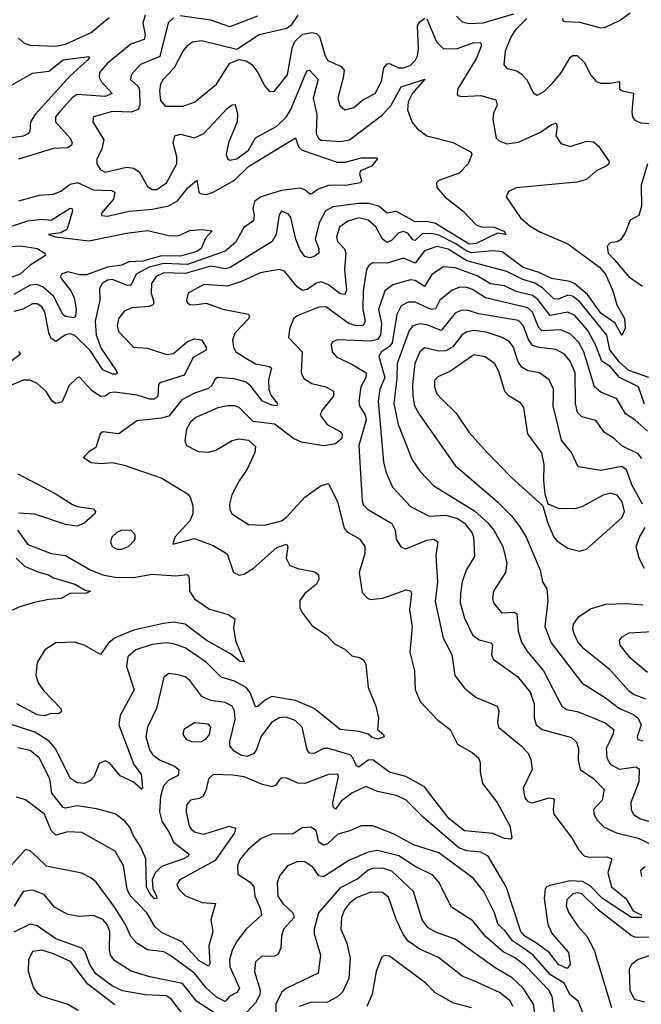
# Model space of a CAD drawing. Extents: x 1678431 to 1860718, y 384618 to 522882.
# Tile 282 of 473: x 1742030 to 1744678, y 499665 to 503860. Entities that reach past the tile are written whole.
import ezdxf

# ---------------------------------------------------------------- set-up
doc = ezdxf.new("R2010")
doc.units = 0

msp = doc.modelspace()

# ---------------------------------------------------------------- linework, layer by layer
at = {"layer": '0CON10XD'}
for points in [[(1742685, 503867.7), (1742663.2, 503846.8), (1742626.6, 503703.4), (1742545, 503669.2), (1742504.6, 503625), (1742502.5, 503605), (1742534.5, 503574.5), (1742540.3, 503560.3), (1742542.5, 503495), (1742535, 503477.3), (1742505, 503466), (1742425, 503468.2), (1742344.4, 503445), (1742342.2, 503425), (1742388.1, 503348.1), (1742380.3, 503309.7), (1742358.5, 503265), (1742359.6, 503245), (1742375, 503220), (1742395, 503210.2), (1742485, 503231.7), (1742516.7, 503226.7), (1742540, 503210), (1742575, 503148.2), (1742595, 503135.9), (1742615, 503135.8), (1742655.4, 503165), (1742699.1, 503245), (1742700, 503275), (1742684.7, 503335.3), (1742690.9, 503365), (1742715, 503371.2), (1742775, 503356.5), (1742814.8, 503375.2), (1742915, 503482.5), (1742935, 503496.5), (1742947.9, 503497.9), (1742957.7, 503457.7), (1742957.2, 503425), (1742919.6, 503335), (1742909.2, 503285), (1742915, 503267.5), (1742925, 503260.4), (1742955, 503267.1), (1743005, 503304.3), (1743034.5, 503355.5), (1743125, 503405.9), (1743165, 503444.1), (1743185, 503477.3), (1743248.7, 503631.3), (1743255, 503641.8), (1743265, 503643.8), (1743301.8, 503605), (1743281, 503525), (1743295.6, 503455), (1743292.9, 503375), (1743302.4, 503355), (1743315, 503345.6), (1743398.9, 503341.1), (1743435, 503347.7), (1743575, 503453.5), (1743612.7, 503495), (1743655, 503573.8), (1743755.5, 503605.5), (1743703.6, 503546.4), (1743685, 503509.2), (1743682.1, 503475), (1743702.1, 503422.1), (1743725.4, 503395), (1743764.6, 503365), (1743876.6, 503336.6), (1743953.3, 503295), (1743956.2, 503285), (1743940, 503245), (1743902, 503205), (1743815.3, 503174.7), (1743806.2, 503163.8), (1743807.7, 503145), (1743842.9, 503102.9), (1743917.5, 503045), (1743975.2, 502985.2), (1743996.4, 502976.4), (1744050.8, 502975), (1744095, 502956.7), (1744101.2, 502945), (1744065, 502950), (1743975, 502906.3), (1743945, 502903.4), (1743801.4, 502991.4), (1743765, 502999.5), (1743715, 502998.5), (1743635, 503042), (1743595, 503034.7), (1743559.6, 503065), (1743516.1, 503076.1), (1743473, 503077), (1743365, 503061.9), (1743333.5, 503045), (1743305.5, 502994.5), (1743289.4, 502925), (1743305.2, 502885), (1743304.6, 502865.4), (1743285, 502850.5), (1743265, 502844.5), (1743245, 502851.1), (1743225, 502878.2), (1743206.7, 502925), (1743185, 503017.5), (1743175, 503030.6), (1743145, 503043.8), (1743135, 503027.5), (1743122.5, 502945), (1743106, 502915), (1742926.2, 502803.8), (1742905, 502798.7), (1742845, 502809.9), (1742735, 502778.4), (1742645, 502780.7), (1742611.4, 502765), (1742592.4, 502735), (1742590.4, 502695), (1742602, 502658), (1742599.2, 502645), (1742582.1, 502637.9), (1742508.5, 502631.5), (1742475, 502617.3), (1742451.1, 502585), (1742446, 502555), (1742451.2, 502531.2), (1742514.7, 502464.7), (1742575, 502460), (1742655, 502433.8), (1742685, 502437.4), (1742745, 502488.4), (1742775, 502500), (1742805.3, 502495.3), (1742824.4, 502465), (1742825, 502451.2), (1742769.9, 502420.1), (1742731.5, 502345), (1742627.5, 502312.5), (1742622.2, 502305), (1742618.8, 502255), (1742605, 502243), (1742585, 502242.9), (1742530.1, 502260.1), (1742435, 502272.5), (1742415, 502269.4), (1742394.7, 502255.3), (1742375, 502254.8), (1742338.8, 502278.8), (1742285, 502336), (1742275, 502334.2), (1742240, 502300), (1742225.3, 502264.7), (1742209.6, 502230.4), (1742185, 502224.4), (1742168.9, 502235), (1742143.2, 502275), (1742105, 502309.7), (1742075, 502324.1), (1742045, 502323.6), (1741995, 502302.4)], [(1742565, 503878.8), (1742554.4, 503844.4), (1742564.7, 503795), (1742560.4, 503775), (1742504.2, 503755.8), (1742405, 503673.9), (1742370, 503635), (1742369.3, 503615), (1742378.4, 503595), (1742424.4, 503545), (1742395, 503532.6), (1742275, 503541.1), (1742255, 503528.2), (1742205, 503472.5), (1742183.4, 503445), (1742182.7, 503425), (1742245.3, 503355), (1742253.8, 503335), (1742250.5, 503325), (1742235, 503314.2), (1742175, 503310.5), (1742024.8, 503265.2)], [(1742025, 503780.4), (1742049.7, 503759.7), (1742075, 503750.9), (1742185, 503746.2), (1742225, 503755.6), (1742335, 503805.2), (1742411.5, 503868.5)], [(1743765, 503862.5), (1743805.5, 503765.5), (1743835, 503734.7), (1743895, 503736.2), (1743965, 503762.9), (1743995, 503761.4), (1743996.1, 503746.1), (1743976.2, 503695), (1743896.2, 503565), (1743893.6, 503543.6), (1743896.7, 503536.7), (1743912.5, 503532.5), (1743995, 503536.5), (1744058.1, 503518.1), (1744063.5, 503495), (1744048.3, 503461.8), (1744045.3, 503435), (1744059.3, 503355), (1744072.8, 503342.8), (1744105, 503330.5), (1744155, 503337.7), (1744249, 503381), (1744295, 503412.9), (1744315, 503418), (1744320, 503405), (1744314.4, 503365), (1744335, 503331.8), (1744375, 503318.7), (1744445, 503342.7), (1744475, 503339.4), (1744495, 503320.8), (1744541.2, 503255), (1744540, 503245), (1744528, 503235), (1744486, 503215), (1744445, 503179.2), (1744403, 503167), (1744145, 503143.7), (1744112.9, 503127.1), (1744102.9, 503105), (1744163.9, 503015), (1744205, 502980), (1744245.2, 502955.2), (1744365, 502904.7), (1744500, 502805), (1744526.2, 502775), (1744556.1, 502705), (1744574.4, 502644.4), (1744607, 502587), (1744608.6, 502545), (1744595, 502514.2), (1744567.2, 502567.2), (1744505, 502608.8), (1744448.3, 502688.3), (1744395, 502734.5), (1744375, 502744.1), (1744295, 502756.5), (1744242.5, 502782.5), (1744175, 502803.8), (1744085, 502870.4), (1744045.5, 502875.5), (1743955, 502866.8), (1743935, 502872.8), (1743885, 502906.5), (1743815, 502941.7), (1743785, 502948), (1743745, 502946.8), (1743715, 502919.2), (1743705, 502922), (1743685, 502948.6), (1743665, 502957.7), (1743645, 502950.9), (1743615, 502920), (1743595, 502910), (1743575.7, 502925), (1743546.6, 502976.6), (1743515, 503005.2), (1743475, 503014.8), (1743428.1, 503001.9), (1743393.1, 502975), (1743380, 502935), (1743384.7, 502915), (1743413.5, 502883.5), (1743420, 502865), (1743413.3, 502795), (1743422.1, 502707.9), (1743415, 502688.5), (1743395, 502692.3), (1743345, 502729.8), (1743315, 502742.4), (1743295, 502737.3), (1743255, 502710.2), (1743235, 502706.2), (1743212, 502722), (1743157.6, 502787.6), (1743135, 502794.7), (1743055, 502780.5), (1742975, 502744.2), (1742915, 502724.7), (1742815, 502732.1), (1742747.5, 502695), (1742741.2, 502665), (1742744.2, 502654.2), (1742755, 502646.7), (1742775, 502644.3), (1742825, 502652.5), (1742895, 502626.7), (1743004.5, 502604.5), (1743009.4, 502595), (1743005.6, 502585), (1742947.7, 502525), (1742936.6, 502495), (1742940.6, 502465), (1742950.4, 502445), (1742996.4, 502416.4), (1743035, 502393), (1743095, 502381.8), (1743103.3, 502375), (1743090, 502325), (1743091.1, 502285), (1743100.5, 502260.5), (1743128.1, 502225), (1743125.5, 502214.5), (1743105, 502216.9), (1743064.5, 502234.5), (1743016.7, 502296.7), (1742995, 502315.6), (1742945, 502329.7), (1742874.8, 502335.2), (1742862.6, 502327.4), (1742849.1, 502300.9), (1742835, 502287.9), (1742775, 502268.8), (1742720.4, 502239.6), (1742665, 502170.7), (1742635, 502162.2), (1742528.9, 502151.1), (1742452.5, 502095), (1742385, 502103.8), (1742373.8, 502095), (1742355, 502036.7), (1742325, 502018.8), (1742302.5, 501995), (1742335, 501973.8), (1742375, 501969.2), (1742425, 501973.8), (1742475, 501962.1), (1742636.3, 501906.3), (1742745, 501840), (1742755.8, 501825.8), (1742767.8, 501787.8), (1742767.8, 501755), (1742755.4, 501724.6), (1742691.2, 501655), (1742682.5, 501625), (1742775, 501648.9), (1742855, 501619.2), (1742913.7, 501583.7), (1742941.2, 501505), (1742965, 501492.5), (1742985, 501497.1), (1743025, 501521.1), (1743125, 501611.2), (1743166.7, 501625), (1743171.9, 501615), (1743166, 501565), (1743181.1, 501535), (1743215, 501521.3), (1743288, 501508), (1743302.5, 501495), (1743304, 501475), (1743294.2, 501455), (1743245.3, 501414.7), (1743223.1, 501385), (1743222.9, 501355), (1743231.9, 501335), (1743275, 501279.4), (1743337.1, 501237.1), (1743370.9, 501200.9), (1743415, 501178), (1743445, 501150), (1743477.5, 501142.5)], [(1743215, 503879.2), (1743184.8, 503835.2), (1743167.9, 503822.1), (1743050, 503795), (1742955, 503733.1), (1742805, 503769.2), (1742766.7, 503763.2), (1742742.8, 503747.2), (1742725, 503725.5), (1742688.6, 503655), (1742641.5, 503605), (1742630.6, 503585), (1742625.2, 503555), (1742630.7, 503515), (1742650.5, 503490.5), (1742725, 503491.3), (1742775, 503507.7), (1742868.5, 503585), (1742925.4, 503674.6), (1742965, 503690.5), (1742995, 503684.6), (1743018.5, 503668.5), (1743044.1, 503635), (1743075, 503576.7), (1743095, 503554.3), (1743115, 503555.6), (1743171.2, 503625), (1743191.4, 503738.6), (1743203, 503767), (1743235, 503797.7), (1743275, 503805.5), (1743295, 503800.5), (1743307.4, 503787.4), (1743331.7, 503705), (1743343.5, 503685), (1743400.1, 503660.1), (1743411.9, 503645), (1743408.6, 503611.4), (1743385.3, 503525.3), (1743393.4, 503493.4), (1743415, 503475.6), (1743454.2, 503485), (1743492.1, 503517.9), (1743543.9, 503545), (1743571.9, 503598.1), (1743581.9, 503655), (1743595, 503670.8), (1743605, 503672.5), (1743644.2, 503655), (1743665, 503653.9), (1743693.8, 503665), (1743714.8, 503685), (1743724.8, 503705), (1743729.4, 503735), (1743725, 503833.8), (1743735, 503850.6), (1743756.1, 503866.1)], [(1743043.1, 503875), (1742925, 503828.8), (1742845, 503858), (1742714.2, 503875.8)], [(1743891.5, 503875), (1743915, 503850), (1743942.9, 503842.9), (1744005, 503846.8), (1744135, 503884.8)], [(1744190, 503865), (1744141.4, 503815), (1744121.6, 503785), (1744098.4, 503725), (1744092.8, 503667.2), (1744105, 503651.1), (1744145, 503642.7), (1744165, 503630), (1744191.2, 503601.2), (1744218.1, 503548.1), (1744235, 503538), (1744265, 503555.5), (1744300.3, 503589.7), (1744336.2, 503633.8), (1744375, 503698.9), (1744385, 503706.7), (1744405, 503706.4), (1744435, 503678.5), (1744463.2, 503623.2), (1744486.4, 503596.4), (1744505, 503589.4), (1744545, 503588.9), (1744585.7, 503595.7), (1744584.5, 503564.5), (1744596.5, 503556.5), (1744645, 503546.9), (1744637.3, 503465), (1744640.8, 503445), (1744651.1, 503431.1), (1744675, 503419.5), (1744736.5, 503416.5)], [(1744341.9, 503865), (1744343.8, 503855), (1744351.9, 503851.9), (1744415, 503849.6), (1744505.5, 503824.5), (1744525, 503827.1), (1744587.5, 503857.5), (1744630.6, 503889.4)], [(1741985, 503574.7), (1742085, 503632), (1742155, 503640), (1742215, 503689.2), (1742325, 503702.5), (1742326.9, 503695), (1742318.5, 503685), (1742245, 503620), (1742096.3, 503455), (1742076, 503425), (1742073.7, 503385), (1742068, 503375), (1742045, 503363.7), (1741965, 503351.6)], [(1742027.3, 503087.3), (1742115, 503112.1), (1742175, 503116.9), (1742205, 503128.8), (1742245, 503159.1), (1742276.4, 503166.4), (1742345, 503134.1), (1742421.9, 503131.9), (1742435.3, 503125.3), (1742429.3, 503095), (1742378.6, 503035), (1742378.8, 503025), (1742405, 503021.9), (1742496.8, 503043.2), (1742595, 503052.2), (1742665, 503066.1), (1742702.8, 503087.2), (1742746.7, 503143.3), (1742785, 503175.8), (1742793.3, 503125), (1742799.2, 503119.2), (1742825, 503114.4), (1742854.4, 503125), (1742945, 503176), (1743005, 503233.7), (1743205, 503356), (1743218.3, 503318.3), (1743233.6, 503303.6), (1743383.1, 503253.1), (1743418.1, 503251.9), (1743485, 503270.4), (1743551.7, 503271.7), (1743553.3, 503265), (1743529.2, 503235), (1743482, 503215), (1743477.1, 503202.9), (1743485.8, 503175), (1743482.5, 503165), (1743424.6, 503154.6), (1743345, 503153.1), (1743302.3, 503137.7), (1743275, 503118.2), (1743265, 503118.2), (1743245.2, 503135.2), (1743225, 503142.3), (1743145, 503131.7), (1743056.8, 503105), (1743030, 503085), (1743023, 503057), (1743029.2, 503025), (1743026.7, 503003.3), (1742985, 502974.6), (1742949.7, 502910.3), (1742905, 502873.9), (1742745, 502817.3), (1742645, 502821.1), (1742581.7, 502805), (1742527, 502775), (1742503.5, 502726.5), (1742485, 502728.4), (1742425, 502752.7), (1742405, 502749.8), (1742381.8, 502735), (1742370.4, 502715), (1742371.4, 502665), (1742352.1, 502575), (1742356.2, 502515), (1742378.1, 502458.2), (1742441.5, 502365), (1742445.5, 502355), (1742440.9, 502349.1), (1742425, 502349.4), (1742385, 502367.9), (1742329.9, 502449.9), (1742265, 502514.8), (1742245, 502520.7), (1742225, 502517.5), (1742185, 502488.8), (1742165, 502501.5), (1742154.8, 502524.8), (1742138.1, 502615), (1742125, 502636.2), (1742105, 502649.3), (1742085, 502649.7), (1742043.9, 502626.1), (1742005, 502616.5)], [(1744704.2, 503245), (1744677.4, 503155), (1744679.5, 503065), (1744667.1, 503025), (1744631.2, 503005), (1744608.9, 502951.1), (1744588.7, 502921.3), (1744575, 502912.5), (1744545, 502909.4), (1744533.3, 502895), (1744537.1, 502865), (1744563.8, 502836.2), (1744624, 502765), (1744682.5, 502725)], [(1741865, 502937.8), (1742065, 503002.4), (1742125, 503009.4), (1742165, 503005.9), (1742245, 503057.1), (1742254.3, 503054.3), (1742255.3, 503045), (1742232.4, 502967.6), (1742205, 502951.2), (1742152.5, 502945), (1742182.5, 502935), (1742325, 502917.9), (1742485, 502950.1), (1742575, 502961), (1742665, 502940.7)], [(1742665, 502940.7), (1742705, 502939.2), (1742755, 502961.9), (1742805, 502966), (1742850, 502960), (1742821.7, 502928.3), (1742803.8, 502885), (1742785, 502872.2), (1742715, 502852.8), (1742635, 502854.1), (1742555, 502831.1), (1742495, 502828.2), (1742465, 502813.8), (1742405, 502804.9), (1742315, 502772.3), (1742285, 502772.2), (1742235, 502784.7), (1742208.2, 502775), (1742204.1, 502765), (1742208.2, 502755), (1742248.9, 502705), (1742262.9, 502675), (1742270.4, 502625), (1742267.8, 502595), (1742260.6, 502589.4), (1742225, 502594.8), (1742215, 502601.9), (1742175, 502682.2), (1742129.7, 502719.7), (1742105, 502731.2), (1742075, 502728), (1742005, 502688.3)], [(1741985, 502893.8), (1742035, 502896.4), (1742105, 502884.2), (1742138, 502865), (1742140, 502855), (1742075.7, 502814.3), (1742033.1, 502775), (1741985, 502758.7)], [(1744709.7, 502335), (1744625.6, 502365), (1744585, 502400.9), (1744543.6, 502453.6), (1744531.1, 502515), (1744465, 502597.4), (1744415, 502658.5), (1744385, 502682.3), (1744365, 502686.5), (1744325, 502669.4), (1744305, 502670.2), (1744256.6, 502716.6), (1744225, 502737.2), (1744173.1, 502753.1), (1744105, 502787), (1743935, 502831.8), (1743855, 502882.2), (1743807.3, 502892.7), (1743755, 502875.2), (1743715, 502821.7), (1743665, 502843.8), (1743595, 502822.9), (1743535, 502823.8), (1743517.6, 502812.4), (1743508.2, 502795), (1743493.5, 502705), (1743492.6, 502625), (1743502.3, 502575), (1743493, 502557), (1743465.2, 502554.8), (1743432.5, 502565), (1743335, 502636.8), (1743305, 502635.3), (1743254.5, 502614.5), (1743211.9, 502598.1), (1743196.9, 502585), (1743178.9, 502541.1), (1743175.6, 502505), (1743234.2, 502445), (1743229.6, 502355), (1743241.1, 502331.1), (1743275, 502309.2), (1743334.8, 502294.8), (1743367.6, 502277.6), (1743367.1, 502255), (1743317.1, 502195), (1743310.8, 502175), (1743339.6, 502135), (1743395, 502104.6), (1743403.2, 502093.2), (1743401.9, 502075), (1743375, 502052), (1743325, 502043.5), (1743230.1, 502060.1), (1743196.9, 502075), (1743115, 502136.8), (1743025, 502147.7), (1742965, 502206.9), (1742945, 502213.8), (1742915, 502214), (1742875, 502205.3), (1742781.1, 502165), (1742757.3, 502145), (1742740.5, 502115), (1742734.3, 502065), (1742740.8, 502045), (1742790.5, 502020.5), (1742835, 502017.5), (1742865.8, 502025), (1742935, 502066.2), (1742963.3, 502073.3), (1743005, 502068.1), (1743035, 502041.2), (1743032.5, 502015), (1742999.7, 501945), (1742964.8, 501895.2), (1742934.6, 501835), (1742924.6, 501795), (1742925, 501772.5), (1742933.8, 501753.8), (1743005, 501708.9), (1743075, 501705.9), (1743145, 501724.3), (1743165, 501738.4), (1743245, 501825.3), (1743315, 501875.4), (1743345, 501884.3), (1743384.7, 501805), (1743412.9, 501692.9), (1743426.9, 501676.9), (1743478.1, 501648.1), (1743500.5, 501615), (1743500, 501585), (1743476.5, 501505), (1743489.4, 501419.4), (1743512.5, 501395), (1743525, 501390), (1743575, 501394.6), (1743606, 501405), (1743675, 501430.6), (1743695, 501425.8), (1743699.5, 501415), (1743690.4, 501345), (1743701.5, 501275), (1743691.5, 501165), (1743711.5, 501085), (1743715.4, 501005.4), (1743736.7, 500955), (1743811.1, 500875), (1743863.3, 500835), (1743895, 500772.5), (1743957.3, 500737.3), (1743984.2, 500715), (1743991.9, 500695), (1743991.1, 500655), (1744001.4, 500605), (1744064.5, 500525), (1744117.5, 500425), (1744126.2, 500375), (1744121.7, 500368.3), (1744095, 500371.1), (1744045, 500392.2), (1743925, 500404.3), (1743859, 500455), (1743789.6, 500545), (1743755, 500592.1), (1743675, 500634.8), (1743605, 500654), (1743535, 500705.9), (1743515, 500704.4), (1743475, 500675.9), (1743465, 500681.2), (1743449.6, 500715), (1743437.4, 500727.4), (1743345, 500754.8), (1743325, 500754.8), (1743285, 500733.5), (1743265, 500734.5), (1743255, 500748.8), (1743232.9, 500845), (1743203.8, 500873.8), (1743165, 500888.1), (1743135, 500885.8), (1743103.4, 500865), (1743058.1, 500805), (1743039.5, 500750.5), (1743027, 500733), (1742999.4, 500720.6), (1742975, 500725.3), (1742943.2, 500743.2), (1742925.7, 500765.7), (1742925.2, 500785), (1742948.5, 500878.5), (1742945.2, 500915), (1742935.3, 500935), (1742905, 500951.2), (1742845, 500959.8), (1742805.6, 500975.6), (1742754.4, 501045), (1742735, 501060), (1742705, 501069.1), (1742665, 501074.3), (1742645, 501058.8), (1742612.5, 500925), (1742574.7, 500845), (1742567.8, 500805), (1742585, 500745.7), (1742598.1, 500728.1), (1742626.4, 500706.4), (1742690, 500680), (1742707.7, 500665), (1742705, 500639.4), (1742665, 500620.3), (1742643.3, 500595), (1742629.8, 500550.2), (1742626, 500485), (1742636.2, 500445), (1742667.1, 500397.1), (1742685, 500355.9), (1742752.2, 500305), (1742746.5, 500295), (1742728.1, 500285), (1742635, 500252), (1742607, 500225), (1742594.6, 500195), (1742598, 500158), (1742613.3, 500125), (1742613.9, 500116.1), (1742605, 500114), (1742585, 500136.7), (1742571.2, 500165), (1742568, 500285), (1742545.7, 500335), (1742513.3, 500385), (1742500.2, 500420.2), (1742476.5, 500446.5), (1742436.9, 500476.9), (1742357.7, 500497.7), (1742275, 500510.7), (1742225, 500500), (1742215, 500503.1), (1742167.4, 500565), (1742158.6, 500625), (1742113.2, 500715), (1742075, 500746.6), (1742022.9, 500757.1)], [(1744691.6, 502221.6), (1744665.8, 502295.8), (1744585.5, 502335.5), (1744545, 502381.4), (1744510, 502405), (1744483, 502475), (1744449.8, 502535), (1744395, 502599.1), (1744365, 502613.2), (1744289.7, 502599.7), (1744237.3, 502667.3), (1744215, 502685.1), (1744145, 502702), (1744095, 502725.2), (1744035, 502734.2), (1743978.9, 502768.9), (1743885, 502802), (1743835, 502806.9), (1743786.5, 502773.5), (1743755, 502723.2), (1743715, 502748.9), (1743695, 502751.2), (1743619.5, 502730.5), (1743585.9, 502705), (1743558.7, 502625), (1743571.6, 502565), (1743567.2, 502515), (1743555, 502497.6), (1743525, 502489.9), (1743384.1, 502495.9), (1743362.5, 502487.5), (1743356.7, 502475), (1743360.9, 502445), (1743381.3, 502421.3), (1743445, 502392.3), (1743505.9, 502355), (1743505.3, 502335), (1743483.4, 502295), (1743475.2, 502235), (1743477.9, 502215), (1743501.3, 502175), (1743505.5, 502155), (1743475.2, 502045), (1743488.4, 501808.4), (1743495, 501791.1), (1743512.5, 501775), (1743615, 501712.7), (1743629.2, 501685), (1743633.2, 501646.8), (1743653.8, 501613.8), (1743675, 501605.6), (1743765, 501642.9), (1743796.3, 501646.3), (1743810.8, 501635), (1743802.6, 501577.4), (1743810.3, 501465), (1743800.3, 501380.3), (1743834.1, 501225), (1743870.4, 501155), (1743883.8, 501065), (1743925, 501011.9), (1743975, 500971.9), (1744064, 500935), (1744070.6, 500915), (1744065.6, 500865), (1744069.2, 500845), (1744166.3, 500766.3), (1744195.5, 500735), (1744207.9, 500707.9), (1744213.3, 500665), (1744174.2, 500585.8), (1744181.5, 500545), (1744195, 500529.6), (1744215, 500522.9), (1744285, 500544.6), (1744302, 500542), (1744307.5, 500535), (1744302.2, 500495), (1744305.7, 500474.3), (1744381.1, 500375), (1744411.5, 500321.5), (1744435, 500297.5), (1744455, 500291.1), (1744533.3, 500293.3), (1744552.5, 500285), (1744535.3, 500225), (1744550.7, 500165), (1744611.6, 500115), (1744643.8, 500063.8), (1744680, 500045)], [(1744705, 502106.4), (1744650.4, 502155), (1744610.7, 502180.7), (1744574.3, 502244.3), (1744505, 502272.1), (1744478.5, 502295), (1744432.8, 502445), (1744411.6, 502485), (1744375, 502521.4), (1744335, 502538.9), (1744255, 502534), (1744240.2, 502550.2), (1744215, 502614.2), (1744195, 502632.7), (1744015, 502674), (1743959.7, 502709.7), (1743935, 502719), (1743905, 502719.5), (1743872.7, 502707.3), (1743819.7, 502665), (1743801.6, 502628.4), (1743783.5, 502625), (1743715, 502656.8), (1743685, 502656.8), (1743655, 502640.7), (1743636.8, 502603.2), (1743616.9, 502483.1), (1743605, 502467.2), (1743571.2, 502445), (1743559.7, 502425), (1743585.1, 502335), (1743563.7, 502285), (1743557.2, 502235), (1743579.8, 501975), (1743591, 501931), (1743618.5, 501868.5), (1743695, 501786.2), (1743774.4, 501744.4), (1743845, 501748.4), (1743894.5, 501735), (1743925, 501714.2), (1743955.7, 501675), (1743963.8, 501655), (1743967.6, 501572.4), (1743932.2, 501515), (1743914.7, 501465), (1743907.4, 501415), (1743907.1, 501375), (1743925, 501310), (1743959.2, 501239.2), (1743987, 501217), (1744038, 501205), (1744044.4, 501195), (1744040.4, 501155), (1744046.9, 501135), (1744151.3, 501061.3), (1744204, 500995), (1744221.7, 500945), (1744221.3, 500885), (1744230, 500855), (1744255.8, 500835.8), (1744381.3, 500801.3), (1744401.9, 500781.9), (1744410, 500755), (1744409.7, 500705), (1744417.5, 500665), (1744475.4, 500625), (1744519.7, 500579.7), (1744511.5, 500535), (1744474.4, 500495), (1744475.5, 500475), (1744489.5, 500449.5), (1744520, 500420), (1744571.9, 500395), (1744665, 500372.6), (1744778.6, 500318.6)], [(1744679.9, 501989.9), (1744665, 502009.4), (1744594.8, 502044.8), (1744562.5, 502075), (1744520.8, 502100.8), (1744485, 502152.1), (1744425, 502167.7), (1744406.2, 502186.2), (1744397.6, 502225), (1744396.5, 502355), (1744375, 502404.6), (1744351.5, 502435), (1744314, 502454), (1744242.6, 502462.6), (1744215, 502471.8), (1744196.9, 502496.9), (1744175, 502556.1), (1744155, 502577.4), (1743986.4, 502606.4), (1743935, 502622.2), (1743909.5, 502620.5), (1743885, 502608.8), (1743825, 502535.3), (1743765, 502559.6), (1743735, 502564.3), (1743705.5, 502555), (1743689.8, 502535), (1743637.8, 502395), (1743637.1, 502332.9), (1743624.1, 502225), (1743642.4, 502135), (1743702.7, 501985), (1743736.4, 501935), (1743795, 501873.8), (1743967, 501767), (1744025.8, 501715), (1744049.2, 501685), (1744088.7, 501615), (1744104.6, 501544.6), (1744099.2, 501505), (1744047.9, 501425), (1744044.6, 501395), (1744049.1, 501375), (1744082, 501332), (1744135, 501336.2), (1744148.5, 501328.5), (1744153.1, 501255), (1744167.4, 501207.4), (1744190.3, 501170.3), (1744261.4, 501085), (1744339.6, 500935), (1744360.6, 500920.6), (1744405, 500912.9), (1744441.7, 500898.3), (1744523.4, 500863.4), (1744560.4, 500835), (1744556.8, 500815), (1744527.9, 500755), (1744531.4, 500715), (1744546.3, 500686.3), (1744585, 500666.8), (1744655, 500676.7), (1744668.6, 500668.6), (1744667.2, 500612.8), (1744634, 500524), (1744635.3, 500495), (1744645, 500473.8), (1744675, 500454.7), (1744745, 500434.8)], [(1744682.4, 501795), (1744639.1, 501875), (1744615, 501941.4), (1744595, 501955.8), (1744505, 501939.2), (1744409.2, 501955), (1744381.1, 502015), (1744338.7, 502068.7), (1744303.2, 502215), (1744303.6, 502256.4), (1744303.9, 502285), (1744285.4, 502325), (1744245, 502354.6), (1744195, 502362.9), (1744168.8, 502378.8), (1744151.9, 502405), (1744134.2, 502464.2), (1744117.3, 502487.3), (1744085.6, 502505), (1744017.9, 502527.9), (1743965, 502534.8), (1743931.8, 502528.2), (1743913.5, 502515), (1743875, 502465.3), (1743845, 502449.5), (1743815, 502447.4), (1743755, 502461.8), (1743735, 502444.5), (1743713.5, 502395), (1743704.1, 502305), (1743705.2, 502255.2), (1743711.7, 502215), (1743734.4, 502174.4), (1743885, 501960.9), (1744065.5, 501805), (1744125, 501746.2), (1744160.8, 501699.2), (1744187.9, 501655), (1744247.7, 501515), (1744256.7, 501465), (1744275.6, 501435), (1744280.6, 501385), (1744267.8, 501275), (1744294.1, 501205), (1744424.8, 501034.8), (1744525, 500971.2), (1744584.9, 500924.9), (1744645, 500899.7), (1744662.7, 500885), (1744677.6, 500855), (1744660.5, 500805), (1744663.3, 500793.3), (1744685, 500786.9)], [(1742025, 502445.9), (1742034.4, 502435), (1741965, 502382.6)], [(1744415, 501595.4), (1744445, 501604.4), (1744595, 501737.3), (1744605.8, 501765), (1744596.5, 501805), (1744575, 501833.5), (1744545, 501841.9), (1744515, 501833.6), (1744425.2, 501784.8), (1744395, 501775.3), (1744325, 501776.6), (1744281.2, 501795), (1744268.5, 501838.5), (1744262.5, 501895), (1744264.2, 501965), (1744254.8, 502014.8), (1744194.8, 502094.8), (1744177.9, 502207.9), (1744165, 502225.5), (1744115.7, 502255.7), (1744096.1, 502276.1), (1744071.2, 502361.2), (1744053.8, 502393.8), (1744013.6, 502423.6), (1743965, 502432), (1743865, 502361.9), (1743811.3, 502338.7), (1743797.6, 502322.4), (1743796.8, 502295), (1743807.7, 502265), (1743827.5, 502245), (1743888.2, 502185), (1743945, 502101.1), (1744018.8, 502018.8), (1744125, 501909.5), (1744259.1, 501789.1), (1744279.2, 501715), (1744305, 501655.7), (1744318.7, 501638.7), (1744365, 501607.7), (1744415, 501595.4)], [(1742023.1, 501925), (1742181.2, 501841.2), (1742255, 501793.8), (1742275.3, 501785.3), (1742345, 501775.8), (1742353.8, 501765), (1742350, 501755), (1742304.4, 501715), (1742275, 501701.4), (1742225, 501709.5), (1742095, 501752.3), (1742025, 501756.6)], [(1742021.1, 501685), (1742065, 501624.3), (1742165, 501585.9), (1742225, 501577.3), (1742334, 501514), (1742385, 501494.2), (1742435, 501485.3), (1742515, 501483.3), (1742595, 501497.4), (1742695, 501490.2), (1742745, 501496.4), (1742752.7, 501482.7), (1742754.3, 501425), (1742775, 501392.2), (1742838.5, 501348.5), (1742918.8, 501325), (1742947, 501307), (1742941.7, 501268.3), (1742950, 501215), (1742985.8, 501124.2), (1742970, 501125), (1742928.5, 501158.5), (1742825, 501216.9), (1742735, 501284.7), (1742685, 501293.4), (1742642.7, 501287.3), (1742515, 501258.7), (1742434.8, 501225.1), (1742407.4, 501202.6), (1742375, 501155.8), (1742305, 501194.7), (1742265, 501208.2), (1742185, 501204.3), (1742138, 501175), (1742105, 501121.2), (1742099.3, 501065), (1742109.7, 501035), (1742131.9, 501001.9), (1742206.2, 500925), (1742208.3, 500911.7), (1742195, 500902.5), (1742165, 500903.8), (1742135.6, 500894.4), (1742105, 500898.8), (1742018.5, 500945)], [(1742465, 501603.8), (1742494.2, 501615), (1742522.9, 501645), (1742522.5, 501665), (1742505, 501683.1), (1742465, 501684.4), (1742444.4, 501675), (1742423.1, 501655), (1742416.9, 501635), (1742424.2, 501615), (1742444.6, 501604.6), (1742465, 501603.8)], [(1744691.8, 501521.8), (1744669.1, 501565), (1744656.6, 501613.4), (1744670.9, 501655), (1744695, 501696.2)], [(1742015, 501565.9), (1742051.2, 501531.2), (1742107, 501507), (1742152.9, 501495), (1742175, 501481.5), (1742265.6, 501455), (1742308.6, 501428.6), (1742332.5, 501425), (1742315, 501416.7), (1742244.3, 501415.7), (1742206.6, 501393.4), (1742155, 501389.6), (1742094, 501376), (1742031.2, 501358.8), (1741995, 501342)], [(1744685, 501365.3), (1744615, 501371.5), (1744525, 501368.2), (1744465, 501350), (1744407.5, 501312.5), (1744387.8, 501285), (1744384.7, 501265), (1744390, 501245), (1744407.7, 501207.7), (1744425.8, 501185.8), (1744540, 501095), (1744625, 501000.4), (1744647.8, 500985), (1744696.4, 500966.4)], [(1744725, 501251.1), (1744625, 501246.5), (1744591.8, 501228.2), (1744584.4, 501215), (1744586.4, 501195), (1744625, 501146.2), (1744705, 501079.6)], [(1743477.5, 501142.5), (1743495, 501132.5), (1743504.2, 501114.2), (1743514.3, 501015), (1743546.9, 500935), (1743558, 500885), (1743554.2, 500835), (1743580, 500815), (1743583.3, 500805), (1743556.2, 500793.8), (1743531.2, 500801.2), (1743515, 500815.8), (1743476.7, 500826.7), (1743395, 500835.7), (1743284.8, 500924.8), (1743205, 500959.2), (1743105, 500976), (1743077.5, 500962.5), (1743045, 500933.8), (1743035, 500932.5), (1743012.7, 500992.7), (1742994.6, 501015), (1742945, 501041.1), (1742888.5, 501058.5), (1742825, 501122.6), (1742735, 501183.3), (1742685, 501200.2), (1742655, 501204.3), (1742595, 501197.3), (1742525, 501175.2), (1742490.4, 501145), (1742485, 501103.8), (1742518, 501005), (1742457.7, 500895), (1742453.2, 500855), (1742516.4, 500686.4), (1742548.4, 500645), (1742553.8, 500586.2), (1742549.1, 500580.9), (1742513.3, 500613.3), (1742458.9, 500638.9), (1742415, 500691.8), (1742395, 500701.5), (1742369.5, 500690.5), (1742346, 500634), (1742332.2, 500617.8), (1742305, 500605.5), (1742275, 500608.5), (1742245, 500628.9), (1742185, 500751.3), (1742155.8, 500785.8), (1742095, 500824.4), (1741985, 500860.5)], [(1742765, 500782.7), (1742805, 500784.6), (1742823.1, 500795), (1742839.5, 500815), (1742844.4, 500845), (1742835, 500858.1), (1742775, 500864.4), (1742729.2, 500835), (1742725.7, 500815), (1742740, 500795), (1742765, 500782.7)], [(1744680, 500035), (1744636, 500035), (1744512.7, 500115), (1744459.6, 500169.6), (1744428.2, 500188.2), (1744375, 500190.3), (1744288.3, 500171.7), (1744274.4, 500165.6), (1744268.4, 500155), (1744264.8, 500115.2), (1744280.5, 500005), (1744298.4, 499965), (1744367.7, 499885), (1744374.4, 499835), (1744361.9, 499818.1), (1744325, 499834.8), (1744286, 499886), (1744231.6, 499925), (1744182, 499955), (1744165.6, 499975), (1744102.9, 500165), (1744025.6, 500295.6), (1743995, 500312.5), (1743935, 500318.6), (1743901.2, 500331.2), (1743750.2, 500460.2), (1743675, 500536.7), (1743634, 500555), (1743555, 500572.1), (1743505, 500592.9), (1743445, 500564.8), (1743400.3, 500529.7), (1743375, 500495.6), (1743365.9, 500505.9), (1743364.5, 500525), (1743388.7, 500635), (1743385, 500645.5), (1743345, 500644), (1743245, 500605.3), (1743215, 500607.7), (1743165, 500630), (1743145, 500628.1), (1743135, 500620), (1743121.2, 500598.8), (1743105, 500591.8), (1743065, 500601.6), (1742986.6, 500633.4), (1742938.2, 500641.8), (1742855, 500644.4), (1742834.7, 500625.3), (1742822.7, 500575), (1742810.1, 500549.9), (1742795, 500541.1), (1742757.5, 500535), (1742740.5, 500515), (1742740, 500485), (1742752.9, 500425), (1742760.4, 500410.4), (1742777.7, 500397.7), (1742815, 500389.8), (1742923.3, 500423.3), (1742948.9, 500415), (1742944.7, 500395), (1742862.7, 500277.3), (1742711.9, 500195), (1742700, 500175), (1742708.9, 500155), (1742737.1, 500127.1), (1742808.3, 500098.3), (1742864.2, 500094.2), (1742844.6, 500025), (1742853, 499973), (1742836.2, 499913.8), (1742840.6, 499839.4), (1742835, 499826.9), (1742795, 499850.7), (1742721.1, 499931.1), (1742635, 499971.2), (1742605.8, 499995.8), (1742572.5, 500055), (1742499.2, 500129.2), (1742488.8, 500155), (1742472.8, 500255), (1742436.7, 500316.7), (1742295, 500396.7), (1742235, 500399.1), (1742184.8, 500384.8), (1742164.9, 500404.9), (1742135.5, 500475.5), (1742055, 500536.7), (1742017.3, 500547.3)], [(1744512.5, 499425), (1744408.8, 499678.8), (1744375.6, 499705.6), (1744348.8, 499755), (1744290.8, 499790.8), (1744217.6, 499875), (1744172.5, 499907.5), (1744129.6, 499935), (1744098.5, 499978.5), (1744068.4, 500005), (1744052.9, 500055), (1744007.7, 500145), (1743962.4, 500202.4), (1743815, 500310.7), (1743708.1, 500345), (1743625, 500389.4), (1743535, 500425.3), (1743484.6, 500425.4), (1743436.4, 500403.6), (1743385, 500389.3), (1743340.8, 500349.2), (1743325, 500342.5), (1743304, 500355), (1743293.1, 500405), (1743270, 500420), (1743233.8, 500416.2), (1743195, 500390.6), (1743105, 500390), (1743058.8, 500371.2), (1743003.3, 500325), (1742968.5, 500281.5), (1742957.7, 500255), (1742959.1, 500219.1), (1743012.7, 500185), (1743028.3, 500165), (1743032.2, 500125), (1743054.1, 500075), (1743060, 500045), (1742995, 499984.4), (1742956.7, 499935), (1742935, 499895.6), (1742924.4, 499855), (1742925.7, 499825), (1742966, 499734), (1742955.4, 499715), (1742925, 499699.1), (1742905, 499677.2), (1742869.2, 499695), (1742825.1, 499735.1), (1742775, 499797.3), (1742670.5, 499875), (1742645, 499888.1), (1742575, 499897.7), (1742529.1, 499925), (1742504.1, 499954.1), (1742481.7, 500005), (1742435, 500077.6), (1742355.5, 500185), (1742333.5, 500203.5), (1742295, 500223.6), (1742145, 500254.1), (1742105, 500291.5), (1742075, 500318.9), (1742055, 500324.3), (1741983.8, 500245)], [(1744308.4, 499625), (1744298.1, 499698.1), (1744283.9, 499725), (1744185, 499829.4), (1744138.2, 499865), (1744089.1, 499889.1), (1744013.8, 499953.8), (1743961.1, 500021.1), (1743868.9, 500078.9), (1743815.9, 500185.9), (1743790, 500215), (1743715, 500252.5), (1743645, 500298), (1743555, 500319.5), (1743515, 500313.7), (1743432.9, 500277.1), (1743325, 500207.8), (1743305, 500211.8), (1743279.2, 500249.2), (1743245, 500271.4), (1743215, 500273.4), (1743170.9, 500255), (1743137.2, 500212.8), (1743127.6, 500182.4), (1743129.7, 500125), (1743151.2, 500095), (1743194.2, 500055), (1743198.9, 500035), (1743153.7, 499985), (1743145.3, 499955), (1743143.2, 499905), (1743130.9, 499879.1), (1743115, 499869.7), (1743060.8, 499869.2), (1743034.7, 499845.3), (1743031.1, 499805), (1743054.3, 499725), (1743052.6, 499705), (1743035, 499670.6), (1742998.4, 499631.6)], [(1744224.8, 499625), (1744218.4, 499665), (1744175, 499734.1), (1744128.4, 499778.4), (1744055, 499819.8), (1743885, 499941.8), (1743805, 499971.1), (1743770.6, 499990.6), (1743745.3, 500025), (1743707.7, 500145), (1743615, 500231.9), (1743575, 500244.8), (1743533.9, 500243.9), (1743515, 500235.7), (1743470.7, 500199.3), (1743395, 500160.5), (1743303.6, 500055), (1743284.7, 499984.7), (1743285.3, 499965), (1743312.2, 499875), (1743302.3, 499797.7), (1743165, 499732), (1743145, 499715.5), (1743121.4, 499665), (1743121.8, 499595)], [(1744695, 500251.2), (1744674.8, 500235.2), (1744679.1, 500209.1)], [(1742865, 499625.2), (1742785, 499676.9), (1742724.1, 499754.1), (1742585, 499781.9), (1742505.9, 499805.9), (1742435, 499850), (1742417.7, 499875), (1742413.5, 499895), (1742414.5, 499975), (1742403.1, 500005), (1742385, 500025.8), (1742345, 500043.6), (1742285, 500038.7), (1742235, 500047.9), (1742179.2, 500079.2), (1742135, 500132.3), (1742085, 500150.7), (1742045, 500145.5), (1742006.5, 500083.5)], [(1744131, 499655), (1744119.8, 499679.8), (1744074.6, 499714.6), (1743964.4, 499764.4), (1743914.8, 499784.8), (1743814.8, 499864.8), (1743735, 499899.5), (1743685, 499933.6), (1743663.3, 499963.3), (1743635, 500023.3), (1743601.7, 500121.7), (1743575, 500140.9), (1743525, 500142), (1743465, 500118.1), (1743435, 500095.7), (1743413.2, 500066.8), (1743400.6, 500035), (1743398.1, 499985), (1743423.4, 499925), (1743438.1, 499861.9), (1743431.6, 499775), (1743405, 499716.9), (1743383.6, 499696.4), (1743338, 499672), (1743275, 499674.3), (1743220.4, 499655)], [(1744785, 499951.9), (1744655, 499949.2), (1744635, 499957.6), (1744496.4, 500066.4), (1744425, 500135.5), (1744405, 500139.5), (1744386.5, 500135), (1744360.5, 500109.5), (1744358.6, 500085), (1744369.4, 500055), (1744407.9, 499997.9), (1744446.2, 499955), (1744476.7, 499895), (1744551, 499651)], [(1742735, 499610.6), (1742677.6, 499685), (1742655, 499701.1), (1742565, 499705.5), (1742467.6, 499722.4), (1742425, 499742.3), (1742355.2, 499795), (1742329.4, 499835), (1742308.8, 499888.8), (1742295, 499904.7), (1742185, 499943.2), (1742105, 499999.8), (1742075, 500005.9), (1742005, 499971.6)], [(1742435, 499662.6), (1742320.1, 499750.1), (1742247.3, 499847.3), (1742175, 499880.6), (1742124.8, 499895.2), (1742085, 499890.4), (1742067.4, 499855), (1742065.8, 499804.2), (1742089.3, 499735), (1742104.5, 499714.5), (1742125, 499700.2), (1742235.4, 499665.4), (1742279.3, 499639.3)], [(1743955, 499650.6), (1743875, 499670.9), (1743798.9, 499715), (1743760, 499755), (1743605, 499869.5), (1743587.1, 499872.9), (1743573.2, 499866.8), (1743549.2, 499805), (1743531.8, 499708.2), (1743509.4, 499655)], [(1744735, 499879.8), (1744664.7, 499855.3), (1744635.6, 499835), (1744626.5, 499815), (1744629.5, 499725), (1744647.3, 499687.3), (1744692.5, 499675)]]:
    msp.add_lwpolyline(points, dxfattribs=at)

doc.saveas('drawing.dxf')
